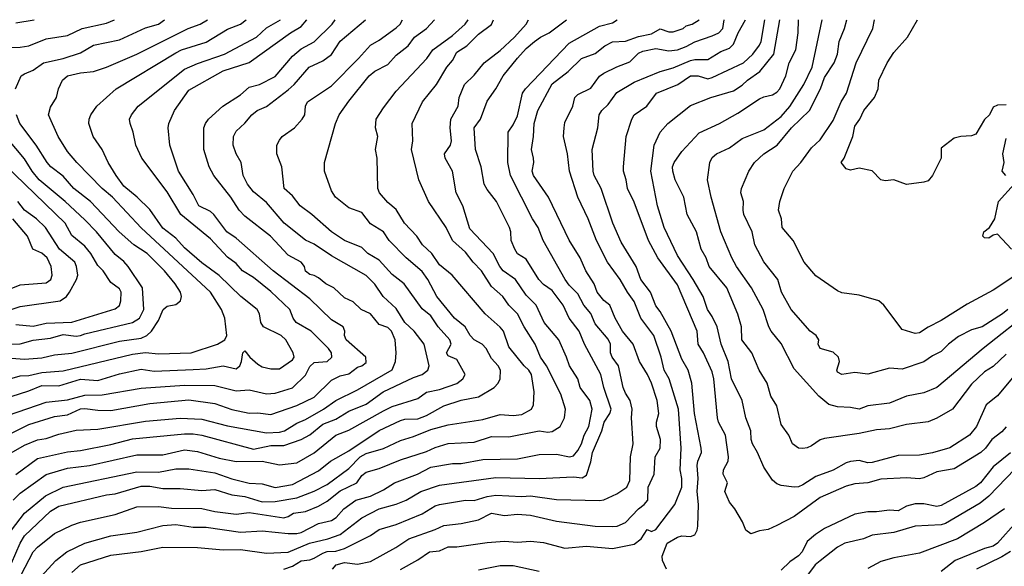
# Model space of a CAD drawing. Header units: metres. Extents: x -46681 to -43747, y -240911 to -237677.
# Tile 705 of 1056: x -46450 to -46336, y -237740 to -237677. Entities that reach past the tile are written whole.
import ezdxf

# ---------------------------------------------------------------- set-up
doc = ezdxf.new("R2010")
doc.units = ezdxf.units.M
doc.layers.add('CONTOUR_INDEX', color=1, linetype='Continuous')
doc.layers.add('CONTOUR_INTER', color=3, linetype='Continuous')

msp = doc.modelspace()

# ---------------------------------------------------------------- linework, layer by layer
at = {"layer": 'CONTOUR_INDEX'}
for points, elevation in [([(-46452.1, -237722.6), (-46446.6, -237720.72), (-46444.1, -237720.44), (-46442.1, -237719.9), (-46440.1, -237719.88), (-46435.6, -237719.11), (-46430.6, -237718.74), (-46427.1, -237718.78), (-46424.6, -237719.41), (-46423.1, -237719.27), (-46421.1, -237719.73), (-46420.1, -237719.69), (-46418.1, -237719.04), (-46416.6, -237717.6), (-46416.1, -237716.58), (-46415.6, -237716.14), (-46414.1, -237716.02), (-46413.57, -237715.52), (-46413.6, -237715.02), (-46413.93, -237714.52), (-46415.95, -237712.52), (-46417.67, -237711.52), (-46418.01, -237711.02), (-46418.42, -237710.02), (-46420.6, -237707.92), (-46422.6, -237706.32), (-46423.9, -237705.52), (-46424.6, -237704.69), (-46425.6, -237703.94), (-46427.6, -237701.85), (-46431.02, -237699.02), (-46432.6, -237696.4), (-46435.51, -237692.52), (-46436.2, -237691.02), (-46436.52, -237689.52), (-46436.89, -237688.52), (-46436.93, -237688.02), (-46436.72, -237687.52), (-46435.96, -237686.52), (-46430.6, -237682.25), (-46429.1, -237681.58), (-46425.97, -237680.52), (-46422.26, -237678.52), (-46421.1, -237677.44), (-46419.49, -237676.52)], 70), ([(-46450.58, -237735.52), (-46449.1, -237733.53), (-46446.67, -237731.52), (-46444.6, -237730.54), (-46436.1, -237728.78), (-46433.6, -237728.81), (-46431.6, -237728.41), (-46430.1, -237728.42), (-46427.1, -237728.86), (-46425.1, -237729.56), (-46423.1, -237730.07), (-46421.6, -237730.16), (-46420.1, -237730.56), (-46418.1, -237730.21), (-46415.1, -237728.66), (-46413.7, -237727.52), (-46411.6, -237726.35), (-46408.1, -237723.98), (-46405.6, -237722.82), (-46405.1, -237722.68), (-46403.6, -237722.62), (-46402.6, -237722.24), (-46400.6, -237721.14), (-46398.6, -237720.49), (-46396.6, -237720.08), (-46394.77, -237719.02), (-46394.31, -237718.52), (-46394.09, -237718.02), (-46394.07, -237717.02), (-46394.33, -237716.52), (-46395.1, -237715.68), (-46395.73, -237714.52), (-46396.16, -237714.02), (-46397.11, -237713.52), (-46397.56, -237713.02), (-46398.15, -237712.02), (-46399.39, -237711.02), (-46401.41, -237708.52), (-46402.45, -237706.52), (-46403.1, -237705.6), (-46404.96, -237704.02), (-46406.91, -237702.02), (-46407.6, -237701.02), (-46409.1, -237700.11), (-46410.1, -237698.8), (-46411.6, -237698.25), (-46413.13, -237697.02), (-46413.6, -237696.28), (-46414.41, -237694.02), (-46414.42, -237693.02), (-46413.15, -237688.52), (-46412.69, -237687.52), (-46411.6, -237685.93), (-46409.24, -237683.02), (-46408.6, -237682.46), (-46407.1, -237681.68), (-46406.1, -237680.62), (-46404.75, -237679.52), (-46404.01, -237678.52), (-46402.6, -237677.54), (-46401.68, -237676.52)], 75), ([(-46450.1, -237676.87), (-46447.97, -237676.52)], 65), ([(-46419.11, -237740.02), (-46418.1, -237739.66), (-46417.1, -237739.06), (-46416.1, -237738.94), (-46415.6, -237738.74), (-46414.6, -237738.14), (-46414.1, -237737.97), (-46413.1, -237737.92), (-46412.1, -237737.61), (-46409.1, -237736.13), (-46408.1, -237735.43), (-46406.1, -237734.83), (-46403.1, -237733.62), (-46401.6, -237732.69), (-46401.1, -237732.53), (-46398.1, -237732.02), (-46397.1, -237732.06), (-46395.6, -237731.61), (-46394.6, -237731.47), (-46391.6, -237731.63), (-46390.6, -237731.52), (-46387.6, -237731.95), (-46382.6, -237732.07), (-46382.1, -237731.99), (-46380.6, -237731.3), (-46379.45, -237730.52), (-46379.1, -237729.75), (-46379.04, -237727.02), (-46378.73, -237725.52), (-46378.91, -237722.52), (-46378.82, -237721.52), (-46379.05, -237720.52), (-46379.6, -237719.68), (-46379.86, -237719.02), (-46380.41, -237716.52), (-46381.15, -237715.52), (-46381.32, -237715.02), (-46381.35, -237714.02), (-46381.6, -237713.42), (-46383.1, -237711.65), (-46383.6, -237710.48), (-46384.42, -237709.52), (-46385.1, -237708.2), (-46386.1, -237707.19), (-46386.58, -237706.52), (-46389.13, -237702.02), (-46389.7, -237700.52), (-46390.37, -237699.52), (-46392.91, -237694.52), (-46393.2, -237693.02), (-46393.18, -237689.52), (-46392.6, -237688.66), (-46392.1, -237687.61), (-46391.51, -237685.02), (-46391.18, -237684.52), (-46386.1, -237679.25), (-46382.6, -237677.26), (-46381.1, -237676.9), (-46380.58, -237676.52)], 80), ([(-46334.15, -237717.02), (-46336.6, -237719.97), (-46337.89, -237721.02), (-46339.02, -237723.52), (-46339.83, -237724.52), (-46342.1, -237725.99), (-46344.1, -237726.58), (-46345.6, -237726.84), (-46348.1, -237726.86), (-46351.1, -237727.69), (-46351.6, -237727.73), (-46352.6, -237727.46), (-46353.6, -237727.55), (-46354.1, -237727.71), (-46355.6, -237728.58), (-46357.6, -237729.31), (-46359.1, -237730.28), (-46359.6, -237730.49), (-46360.1, -237730.53), (-46361.6, -237730.34), (-46362.1, -237730.13), (-46362.6, -237729.71), (-46363.6, -237728.23), (-46364.34, -237726.52), (-46364.92, -237725.52), (-46365.08, -237725.02), (-46365.12, -237724.02), (-46365.7, -237722.52), (-46366.11, -237720.52), (-46367.36, -237718.02), (-46367.72, -237716.02), (-46368.54, -237714.02), (-46369.02, -237712.02), (-46369.6, -237710.81), (-46370.14, -237710.02), (-46370.61, -237708.52), (-46371.77, -237706.52), (-46373.6, -237703.77), (-46375.15, -237700.52), (-46375.92, -237698.02), (-46376.69, -237694.02), (-46376.3, -237691.02), (-46375.58, -237689.52), (-46374.71, -237688.52), (-46372.1, -237686.45), (-46369.75, -237685.52), (-46367.1, -237684.72), (-46366.1, -237684.1), (-46365.49, -237683.52), (-46364.08, -237682.52), (-46362.44, -237680.52), (-46361.76, -237676.52)], 85), ([(-46335.6, -237686.36), (-46336.6, -237686.41), (-46337.1, -237686.61), (-46337.51, -237687.52), (-46338.1, -237688.07), (-46339.1, -237689.75), (-46339.6, -237689.94), (-46340.84, -237690.02), (-46341.6, -237690.2), (-46343.1, -237691.38), (-46343.11, -237692.52), (-46344.1, -237694.54), (-46344.6, -237695.12), (-46345.1, -237695.3), (-46347.1, -237695.55), (-46348.6, -237695.01), (-46349.6, -237695.15), (-46350.1, -237695.02), (-46351.1, -237694), (-46352.6, -237693.69), (-46353.6, -237693.91), (-46354.1, -237693.75), (-46354.66, -237693.02), (-46354.32, -237692.52), (-46353.33, -237690.02), (-46353.1, -237688.83), (-46352.52, -237688.02), (-46352.07, -237687.02), (-46350.82, -237685.52), (-46350.4, -237684.52), (-46350.33, -237683.52), (-46349.34, -237681.52), (-46348.6, -237680.31), (-46347, -237678.52), (-46345.85, -237676.52)], 90), ([(-46335.62, -237694.52), (-46336.05, -237694.02), (-46335.83, -237693.02), (-46335.99, -237692.02), (-46335.6, -237690.25)], 90), ([(-46450.1, -237711.73), (-46448.1, -237711.93), (-46446.6, -237711.59), (-46443.6, -237711.45), (-46438.6, -237709.94), (-46438.1, -237709.54), (-46437.95, -237709.02), (-46437.91, -237708.02), (-46438.1, -237707.62), (-46439.1, -237706.9), (-46439.99, -237705.52), (-46440.6, -237704.93), (-46441.43, -237703.52), (-46442.1, -237702.68), (-46443.6, -237701.45), (-46444.38, -237700.02), (-46452.6, -237692.12)], 65), ([(-46334.98, -237703.02), (-46336.6, -237701.29), (-46337.1, -237701.4), (-46337.6, -237701.76), (-46338.1, -237701.74), (-46338.3, -237701.52), (-46338.16, -237701.02), (-46337.52, -237700.52), (-46336.92, -237699.52), (-46336.48, -237697.52), (-46334.67, -237695.52)], 90), ([(-46334.41, -237734.52), (-46336.6, -237737.01), (-46337.1, -237737.34), (-46338.1, -237737.63), (-46341.49, -237739.02), (-46343.1, -237740.29)], 80)]:
    msp.add_lwpolyline(points, dxfattribs=dict(at, elevation=elevation))
at = {"layer": 'CONTOUR_INTER'}
for points, elevation in [([(-46452.1, -237725.04), (-46448.6, -237723.29), (-46445.6, -237722.37), (-46444.1, -237722.18), (-46442.6, -237721.5), (-46442.1, -237721.43), (-46440.6, -237721.64), (-46439.1, -237721.66), (-46434.6, -237720.86), (-46430.1, -237720.44), (-46427.1, -237720.87), (-46425.1, -237721.54), (-46423.1, -237721.97), (-46422.1, -237721.95), (-46420.6, -237722.15), (-46417.6, -237721.11), (-46415.6, -237720.12), (-46413.6, -237718.16), (-46412.6, -237717.68), (-46411.6, -237717.45), (-46410.6, -237716.68), (-46410.07, -237716.52), (-46409.6, -237716.13), (-46409.62, -237715.52), (-46411.88, -237713.52), (-46412.09, -237713.02), (-46412.05, -237712.52), (-46412.26, -237712.02), (-46413.6, -237711.18), (-46416.1, -237708.76), (-46420.35, -237705.52), (-46424.6, -237701.78), (-46425.69, -237701.02), (-46427.2, -237699.02), (-46427.6, -237698.7), (-46428.92, -237698.02), (-46429.6, -237696.71), (-46431.27, -237694.02), (-46432.3, -237691.02), (-46432.47, -237689.02), (-46432.39, -237688.52), (-46431.75, -237687.02), (-46430.1, -237684.67), (-46426.1, -237682.44), (-46423.1, -237681.48), (-46418.33, -237678.02), (-46417.1, -237677.3), (-46416.43, -237676.52)], 71), ([(-46451.6, -237718.26), (-46449.6, -237717.65), (-46448.6, -237717.64), (-46447.1, -237717.28), (-46444.6, -237717.08), (-46436.6, -237715.16), (-46435.1, -237714.98), (-46433.6, -237715.13), (-46429.8, -237715.02), (-46426.78, -237714.02), (-46425.94, -237713.52), (-46425.68, -237713.02), (-46425.91, -237711.02), (-46426.32, -237710.02), (-46427.6, -237708), (-46435.6, -237700.58), (-46438.93, -237697.02), (-46440.12, -237696.02), (-46443.02, -237693.02), (-46444.1, -237691.75), (-46445.2, -237690.02), (-46446.3, -237687.52), (-46446.1, -237686.61), (-46445.39, -237685.52), (-46445.15, -237684.52), (-46444.71, -237683.52), (-46444.12, -237683.02), (-46442.6, -237682.64), (-46441.1, -237682.52), (-46439.6, -237682.01), (-46436.09, -237680.52), (-46430.18, -237677.52), (-46428.77, -237677.02), (-46427.93, -237676.52)], 68), ([(-46451.6, -237720.38), (-46448.6, -237719.41), (-46447.1, -237718.8), (-46445.1, -237718.82), (-46442.6, -237718.04), (-46440.6, -237718.21), (-46438.1, -237717.44), (-46435.6, -237716.9), (-46434.1, -237717.12), (-46429.6, -237716.94), (-46428.1, -237716.85), (-46426.1, -237716.5), (-46424.6, -237716.86), (-46424.19, -237716.52), (-46423.99, -237716.02), (-46423.85, -237715.02), (-46423.6, -237714.79), (-46423.02, -237715.52), (-46422.1, -237716.34), (-46421.6, -237716.61), (-46420.6, -237716.86), (-46419.6, -237716.87), (-46418.1, -237715.83), (-46417.92, -237715.52), (-46418.03, -237715.02), (-46418.89, -237713.52), (-46419.42, -237713.02), (-46421.47, -237712.02), (-46421.75, -237711.52), (-46421.92, -237710.52), (-46422.18, -237710.02), (-46424.09, -237708.52), (-46426.6, -237706.09), (-46428.6, -237704.6), (-46430.6, -237702.86), (-46431.6, -237701.76), (-46433.1, -237700.59), (-46434.6, -237698.45), (-46436.05, -237697.02), (-46437.6, -237695.76), (-46438.5, -237694.52), (-46439.4, -237693.02), (-46440.11, -237691.52), (-46441.14, -237690.02), (-46441.64, -237688.52), (-46441.63, -237688.02), (-46441.4, -237687.52), (-46440.71, -237686.52), (-46438.48, -237684.52), (-46431.6, -237680.34), (-46430.93, -237680.02), (-46428.1, -237679.13), (-46425.6, -237677.63), (-46424.1, -237677.05), (-46423.47, -237676.52)], 69), ([(-46451.45, -237727.02), (-46449.1, -237725.68), (-46447.6, -237725.08), (-46446.6, -237724.92), (-46445.1, -237724.4), (-46443.1, -237723.96), (-46440.6, -237723.83), (-46435.1, -237722.89), (-46431.1, -237722.56), (-46428.6, -237722.66), (-46425.6, -237723.45), (-46421.1, -237724.25), (-46419.6, -237724.19), (-46419.02, -237724.02), (-46417.6, -237723.12), (-46416.6, -237722.7), (-46414.53, -237721.52), (-46413.1, -237720.5), (-46410.6, -237719.3), (-46406.6, -237716.96), (-46406.2, -237716.02), (-46406.11, -237715.02), (-46406.23, -237713.52), (-46406.64, -237712.52), (-46407.1, -237712.09), (-46408.1, -237711.75), (-46409.07, -237710.52), (-46410.16, -237710.02), (-46411.1, -237709.13), (-46412.1, -237708.65), (-46413.34, -237707.52), (-46414.24, -237707.02), (-46415.1, -237706.35), (-46415.6, -237706.07), (-46416.1, -237705.96), (-46416.6, -237705.57), (-46416.73, -237705.02), (-46417.09, -237704.52), (-46418.6, -237703.72), (-46420.64, -237701.52), (-46423.6, -237699.22), (-46424.26, -237698.52), (-46425.23, -237697.02), (-46427.18, -237694.52), (-46427.74, -237693.52), (-46428.37, -237691.52), (-46428.36, -237689.02), (-46428.18, -237688.52), (-46427.8, -237688.02), (-46426.15, -237686.52), (-46424.1, -237685.21), (-46423.1, -237684.31), (-46421.9, -237684.02), (-46420.1, -237683.08), (-46418.1, -237680.74), (-46417.1, -237679.9), (-46415.6, -237679.07), (-46413.52, -237677.02), (-46413.17, -237676.52)], 72), ([(-46451.1, -237679.75), (-46449.6, -237679.71), (-46448.6, -237679.53), (-46446.6, -237678.74), (-46444.1, -237678.35), (-46442.41, -237677.52), (-46439.6, -237676.91), (-46438.69, -237676.52)], 66), ([(-46450.6, -237739.31), (-46449.6, -237737.01), (-46449.1, -237736.17), (-46446.1, -237733.32), (-46445.1, -237732.71), (-46439.6, -237731.41), (-46438.6, -237731.32), (-46435.6, -237730.41), (-46434.6, -237730.4), (-46433.1, -237730.68), (-46431.1, -237730.7), (-46428.6, -237730.93), (-46427.1, -237730.81), (-46425.1, -237731.43), (-46423.6, -237731.63), (-46421.6, -237732.21), (-46420.1, -237732.19), (-46417.6, -237731.78), (-46415.6, -237731.01), (-46414.1, -237730.21), (-46411.6, -237728.36), (-46410.28, -237727.02), (-46409.6, -237726.66), (-46407.6, -237726.08), (-46405.6, -237725.14), (-46404.1, -237724.68), (-46402.1, -237723.87), (-46400.1, -237723.32), (-46396.1, -237722.71), (-46394.1, -237722.15), (-46392.6, -237722.27), (-46391.6, -237722.12), (-46390.49, -237721.52), (-46390.23, -237721.02), (-46390.17, -237719.52), (-46390.49, -237717.52), (-46390.77, -237717.02), (-46391.32, -237716.52), (-46393.1, -237714.33), (-46393.71, -237712.52), (-46394.1, -237712.04), (-46395.82, -237710.52), (-46399.66, -237706.02), (-46401.1, -237704.86), (-46402.01, -237703.52), (-46403.09, -237702.52), (-46403.71, -237701.52), (-46405.17, -237700.02), (-46406.1, -237698.46), (-46407.1, -237697.65), (-46408.06, -237696.52), (-46408.24, -237696.02), (-46408.32, -237692.52), (-46408.51, -237691.52), (-46408.25, -237690.02), (-46408.5, -237689.02), (-46408.42, -237688.02), (-46407.6, -237686.72), (-46406.1, -237684.78), (-46402.58, -237681.02), (-46401.87, -237680.02), (-46399.6, -237678.34), (-46398.16, -237677.02), (-46397.79, -237676.52)], 76), ([(-46450.43, -237742.52), (-46448.1, -237738.01), (-46447.6, -237737.45), (-46445.6, -237735.9), (-46443.6, -237734.93), (-46442.6, -237734.57), (-46438.6, -237733.69), (-46436.1, -237732.82), (-46433.6, -237732.76), (-46432.1, -237732.95), (-46428.6, -237732.98), (-46427.1, -237733.33), (-46424.6, -237733.65), (-46423.1, -237733.47), (-46419.1, -237734.09), (-46418.6, -237733.93), (-46418, -237733.52), (-46416.6, -237733.36), (-46415.1, -237732.74), (-46414.1, -237732.14), (-46412.6, -237730.95), (-46410.67, -237730.02), (-46410.1, -237729.2), (-46409.6, -237728.81), (-46408.1, -237728.39), (-46405.6, -237727.38), (-46402.6, -237726.41), (-46401.6, -237725.94), (-46400.1, -237725.49), (-46397.1, -237725.34), (-46395.1, -237724.67), (-46393.1, -237724.72), (-46389.6, -237724.02), (-46388.6, -237724.19), (-46388.1, -237724.11), (-46387.15, -237723.52), (-46386.64, -237722.52), (-46386.53, -237721.52), (-46387.1, -237719.79), (-46388.73, -237716.52), (-46389.43, -237715.52), (-46390.06, -237714.02), (-46391.32, -237712.02), (-46392.08, -237710.52), (-46393.11, -237709.52), (-46393.78, -237708.52), (-46395.1, -237707.36), (-46396.24, -237705.52), (-46397.23, -237704.52), (-46398.1, -237703.39), (-46399.62, -237702.02), (-46400.34, -237700.52), (-46402.38, -237697.52), (-46403.48, -237695.02), (-46404.35, -237691.52), (-46404.2, -237690.52), (-46404.27, -237688.52), (-46403.06, -237686.02), (-46401.45, -237684.02), (-46400.25, -237682.02), (-46399.6, -237681.25), (-46399.1, -237680.29), (-46397.96, -237679.52), (-46396.6, -237678.18), (-46395.1, -237677.09), (-46394.87, -237676.52)], 77), ([(-46450.4, -237732.02), (-46449.6, -237731.24), (-46446.6, -237729.08), (-46444.1, -237728.35), (-46441.58, -237728.02), (-46436.1, -237726.81), (-46433.1, -237726.79), (-46430.6, -237726.21), (-46429.1, -237726.41), (-46426.6, -237727.17), (-46424.6, -237727.55), (-46421.6, -237727.54), (-46419.6, -237727.96), (-46417.6, -237727.71), (-46415.6, -237726.55), (-46413.1, -237724.53), (-46411.6, -237723.93), (-46407.6, -237721.71), (-46406.6, -237721.23), (-46403.6, -237720.27), (-46402.6, -237719.56), (-46401.1, -237719.26), (-46399.1, -237718.56), (-46398.41, -237718.02), (-46398.14, -237717.52), (-46399.1, -237715.8), (-46400.1, -237715.34), (-46400.28, -237715.02), (-46399.76, -237714.02), (-46399.92, -237713.52), (-46401.25, -237712.02), (-46402.1, -237710.75), (-46403.1, -237709.94), (-46405.2, -237707.02), (-46406.6, -237705.97), (-46408.1, -237704.31), (-46409.39, -237703.52), (-46410.1, -237702.85), (-46412.1, -237702.05), (-46413.6, -237701.02), (-46415.87, -237699.02), (-46417.23, -237698.02), (-46418.1, -237696.86), (-46419.06, -237696.02), (-46419.33, -237693.52), (-46419.9, -237692.02), (-46419.9, -237691.02), (-46419.6, -237690.45), (-46419.3, -237690.02), (-46417.86, -237689.02), (-46416.99, -237688.02), (-46416.67, -237687.52), (-46416.59, -237686.52), (-46416.37, -237686.02), (-46413.6, -237684.18), (-46410.46, -237681.02), (-46409.1, -237679.47), (-46408.1, -237678.9), (-46406.1, -237677.45), (-46405.65, -237677.02), (-46405.38, -237676.52)], 74), ([(-46450.13, -237684.52), (-46449.48, -237683.02), (-46449.1, -237682.77), (-46448.1, -237682.36), (-46446.9, -237681.52), (-46444.6, -237681.02), (-46442.6, -237680.34), (-46441.1, -237679.46), (-46438.1, -237678.85), (-46435.1, -237677.44), (-46433.6, -237677.05), (-46432.89, -237676.52)], 67), ([(-46450.1, -237729.06), (-46447.6, -237727.23), (-46444.1, -237726.45), (-46442.6, -237726.28), (-46439.1, -237725.59), (-46436.6, -237724.96), (-46430.6, -237724.38), (-46429.6, -237724.37), (-46428.6, -237724.53), (-46422.6, -237726.15), (-46420.6, -237725.7), (-46419.1, -237725.73), (-46417.1, -237725.04), (-46416.1, -237724.48), (-46414.6, -237723.24), (-46413.1, -237722.67), (-46411.6, -237721.76), (-46409.6, -237720.96), (-46407.62, -237719.52), (-46404.1, -237717.85), (-46403.1, -237717.5), (-46402.44, -237717.02), (-46402.32, -237716.52), (-46402.9, -237714.02), (-46404.04, -237712.52), (-46405.1, -237711.52), (-46406.1, -237709.89), (-46407.63, -237708.52), (-46408.6, -237707.07), (-46409.6, -237706.07), (-46413.6, -237703.82), (-46415.6, -237702.44), (-46416.6, -237701.98), (-46419.06, -237700.02), (-46421.1, -237697.66), (-46422.6, -237696.39), (-46423.32, -237695.52), (-46423.81, -237694.52), (-46424.04, -237693.02), (-46424.62, -237692.02), (-46424.95, -237691.02), (-46424.91, -237690.02), (-46424.6, -237689.38), (-46423.6, -237688.48), (-46422.82, -237687.52), (-46422.18, -237687.02), (-46421.1, -237686.55), (-46418.6, -237684.62), (-46417.92, -237684.02), (-46416.19, -237682.02), (-46414.6, -237681.26), (-46413.6, -237680.55), (-46412.6, -237679), (-46409.66, -237676.52)], 73), ([(-46448.1, -237741.85), (-46445.45, -237739.02), (-46444.18, -237738.02), (-46442.1, -237736.99), (-46439.1, -237736.14), (-46436.1, -237735.72), (-46433.1, -237734.98), (-46431.6, -237734.84), (-46429.6, -237735.16), (-46428.1, -237735.14), (-46424.1, -237735.72), (-46421.6, -237735.57), (-46418.6, -237735.89), (-46417.6, -237735.87), (-46417.1, -237735.76), (-46415.1, -237734.74), (-46413.6, -237734.37), (-46413.05, -237734.02), (-46412.16, -237733.02), (-46410.8, -237732.02), (-46409.1, -237731.56), (-46407.6, -237730.85), (-46406.32, -237730.02), (-46403.67, -237729.02), (-46402.1, -237728.22), (-46399.6, -237727.81), (-46398.6, -237727.79), (-46396.1, -237727.34), (-46392.1, -237727.25), (-46389.6, -237726.76), (-46387.6, -237726.71), (-46386.09, -237727.02), (-46385.6, -237726.91), (-46385.1, -237726.3), (-46384.68, -237725.52), (-46384.38, -237724.52), (-46383.86, -237723.52), (-46383.46, -237721.52), (-46383.72, -237720.52), (-46384.86, -237719.02), (-46385.1, -237718.01), (-46386.09, -237716.52), (-46386.41, -237715.52), (-46387.32, -237713.52), (-46389, -237711.52), (-46389.92, -237709.52), (-46391.1, -237708.35), (-46392.31, -237706.52), (-46393.73, -237705.52), (-46394.13, -237705.02), (-46394.9, -237703.52), (-46397.6, -237700.68), (-46398.4, -237698.02), (-46399.17, -237696.52), (-46399.6, -237694.02), (-46400.46, -237692.52), (-46400.52, -237692.02), (-46399.85, -237691.02), (-46399.74, -237690.52), (-46399.86, -237689.02), (-46399.79, -237688.02), (-46398.96, -237686.52), (-46398.83, -237685.52), (-46398.2, -237684.02), (-46397.1, -237682.92), (-46395.93, -237681.52), (-46394.1, -237680.07), (-46392.42, -237678.52), (-46391.1, -237677.02), (-46390.82, -237676.52)], 78), ([(-46443.6, -237740.39), (-46442.6, -237739.5), (-46439.1, -237738.38), (-46435.6, -237737.98), (-46433.1, -237737.46), (-46429.1, -237737.52), (-46426.1, -237737.77), (-46424.1, -237737.74), (-46421.1, -237738.16), (-46418.6, -237738.04), (-46416.15, -237737.02), (-46414.01, -237736.52), (-46412.6, -237736.02), (-46410.1, -237734.08), (-46408.1, -237733.02), (-46406.1, -237732.51), (-46404.98, -237732.02), (-46403.28, -237731.02), (-46401.1, -237730.32), (-46394.6, -237729.42), (-46389.6, -237729.54), (-46385.6, -237729.34), (-46384.6, -237729.44), (-46384.1, -237729.13), (-46383.6, -237727.62), (-46383.41, -237726.52), (-46382.33, -237724.02), (-46382.09, -237723.02), (-46381.43, -237722.02), (-46381.26, -237721.52), (-46382.11, -237719.02), (-46382.47, -237717.52), (-46384.36, -237714.02), (-46384.97, -237712.52), (-46386.12, -237711.02), (-46386.82, -237709.52), (-46388.1, -237707.81), (-46389.1, -237707.11), (-46389.62, -237706.52), (-46391.1, -237704.19), (-46392.1, -237703.59), (-46392.41, -237703.02), (-46392.81, -237702.02), (-46392.87, -237701.02), (-46393.03, -237700.52), (-46394.51, -237697.52), (-46395.6, -237696.15), (-46395.93, -237695.52), (-46396.3, -237693.52), (-46396.93, -237691.52), (-46397.11, -237689.02), (-46396.38, -237688.02), (-46395.6, -237685.92), (-46394.6, -237684.49), (-46393.76, -237683.02), (-46392.1, -237680.96), (-46391.1, -237679.84), (-46390.12, -237679.02), (-46389.44, -237678.52), (-46388.44, -237678.02), (-46386.44, -237676.52)], 79), ([(-46413.49, -237740.02), (-46413.07, -237739.52), (-46412.1, -237739.22), (-46410.6, -237739.42), (-46409.1, -237739.12), (-46406.17, -237737.52), (-46404.67, -237736.52), (-46401.6, -237735.44), (-46400.6, -237734.96), (-46398.6, -237734.74), (-46396.6, -237734.29), (-46395.1, -237733.53), (-46393.6, -237733.81), (-46392.1, -237733.66), (-46390.6, -237733.78), (-46387.6, -237734.47), (-46383.1, -237735.02), (-46381.1, -237735.06), (-46380.57, -237735.02), (-46379.6, -237734.62), (-46378.1, -237733.04), (-46377.43, -237732.52), (-46377.02, -237732.02), (-46376.99, -237730.52), (-46376.3, -237729.02), (-46376.17, -237727.02), (-46375.59, -237726.02), (-46375.57, -237725.02), (-46376.01, -237723.52), (-46376.02, -237723.02), (-46375.75, -237722.02), (-46375.95, -237720.52), (-46376.61, -237718.52), (-46377.07, -237717.52), (-46378, -237716.02), (-46378.71, -237714.02), (-46379.95, -237712.52), (-46380.81, -237711.02), (-46381.43, -237709.52), (-46382.1, -237708.97), (-46382.89, -237708.02), (-46383.24, -237707.02), (-46384.18, -237705.52), (-46384.84, -237704.02), (-46386.1, -237702.01), (-46388.5, -237697.02), (-46390.23, -237694.52), (-46390.38, -237694.02), (-46390.19, -237693.02), (-46390.23, -237692.52), (-46390.48, -237691.52), (-46390.25, -237690.02), (-46390.18, -237688.52), (-46389.75, -237687.02), (-46388.1, -237683.92), (-46386.22, -237682.52), (-46384.68, -237681.02), (-46383.1, -237680.42), (-46382.01, -237679.52), (-46381.1, -237679.08), (-46379.6, -237679), (-46378.1, -237678.45), (-46376.6, -237678.16), (-46375.6, -237677.57), (-46374.6, -237677.94), (-46374.1, -237677.91), (-46372.92, -237677.52), (-46372.6, -237677.24), (-46371.91, -237677.02), (-46371.07, -237676.52)], 81), ([(-46405.6, -237740.06), (-46403.6, -237738.93), (-46402.27, -237738.02), (-46401.1, -237737.88), (-46400.1, -237737.41), (-46399.1, -237737.41), (-46395.6, -237736.92), (-46393.6, -237736.77), (-46392.1, -237736.89), (-46390.6, -237736.78), (-46389.1, -237736.94), (-46386.6, -237737.58), (-46384.1, -237737.34), (-46381.1, -237737.61), (-46378.6, -237737.1), (-46377.78, -237736.52), (-46377.1, -237735.43), (-46376.6, -237735.66), (-46376.1, -237735.41), (-46373.91, -237732.52), (-46373.1, -237730.52), (-46373.1, -237729.52), (-46373.3, -237728.52), (-46373.15, -237726.02), (-46373.48, -237721.52), (-46374.54, -237718.02), (-46375.15, -237717.02), (-46375.5, -237715.52), (-46376.32, -237713.02), (-46377.84, -237711.02), (-46378.6, -237709.07), (-46379.39, -237708.02), (-46380.21, -237706.52), (-46381.68, -237704.52), (-46382.94, -237702.02), (-46383.92, -237699.52), (-46385.1, -237697.02), (-46386.07, -237694.02), (-46386.3, -237692.02), (-46386.77, -237690.02), (-46386.7, -237689.02), (-46386.6, -237688.39), (-46385.71, -237686.52), (-46385.46, -237685.52), (-46385.1, -237685.17), (-46383.6, -237684.44), (-46382.6, -237683.06), (-46382.1, -237682.71), (-46380.6, -237681.96), (-46379.1, -237681.38), (-46378.1, -237680.38), (-46377.6, -237680.14), (-46376.1, -237679.84), (-46374.6, -237680.12), (-46373.6, -237680), (-46372.6, -237679.63), (-46371.6, -237679.06), (-46369.6, -237678.38), (-46368.83, -237678.02), (-46368.35, -237677.52), (-46368.19, -237676.52)], 82), ([(-46374.86, -237740.02), (-46375.31, -237739.02), (-46375.37, -237738.52), (-46374.78, -237737.02), (-46373.6, -237736.32), (-46373.1, -237736.17), (-46372.1, -237736.23), (-46371.6, -237736.05), (-46371.32, -237735.52), (-46371.24, -237735.02), (-46371.15, -237732.52), (-46371.32, -237731.02), (-46371.22, -237729.52), (-46371.31, -237728.02), (-46371.24, -237727.52), (-46370.83, -237726.52), (-46370.85, -237726.02), (-46371.64, -237722.02), (-46371.93, -237718.52), (-46372.37, -237717.02), (-46373.1, -237715.75), (-46374.33, -237712.52), (-46375.6, -237710.25), (-46376.1, -237709.59), (-46376.73, -237708.02), (-46377.82, -237706.52), (-46378.39, -237705.02), (-46380.1, -237702.22), (-46381.08, -237700.02), (-46382.4, -237696.02), (-46383.21, -237694.52), (-46383.35, -237694.02), (-46383.47, -237691.52), (-46382.79, -237689.02), (-46382.65, -237687.52), (-46382.35, -237687.02), (-46381.6, -237686.3), (-46380.6, -237684.94), (-46378.6, -237683.72), (-46375.6, -237682.49), (-46374.1, -237682.09), (-46372.1, -237681.23), (-46371.6, -237681.12), (-46370.1, -237681.12), (-46368.6, -237680.19), (-46367.6, -237679.79), (-46367.1, -237679.36), (-46366.56, -237678.02), (-46365.72, -237676.52)], 83), ([(-46335.6, -237723.57), (-46336.1, -237724.15), (-46337.25, -237725.02), (-46337.98, -237726.02), (-46338.52, -237726.52), (-46341.6, -237728.43), (-46343.6, -237728.78), (-46345.1, -237729.45), (-46345.6, -237729.56), (-46347.1, -237729.45), (-46350.1, -237729.62), (-46351.6, -237730.02), (-46353.1, -237730.13), (-46354.1, -237730.43), (-46357.1, -237731.74), (-46360.1, -237733.92), (-46362.1, -237734.95), (-46363.1, -237735.41), (-46364.1, -237735.57), (-46365.1, -237735.94), (-46365.71, -237735.52), (-46366.07, -237734.52), (-46366.98, -237733.02), (-46367.6, -237732.27), (-46368.11, -237731.02), (-46367.8, -237730.02), (-46368.32, -237729.02), (-46368.28, -237728.52), (-46367.75, -237727.52), (-46367.7, -237727.02), (-46368.03, -237724.52), (-46368.85, -237723.02), (-46368.97, -237722.52), (-46369.39, -237718.02), (-46369.6, -237717.22), (-46370.57, -237715.02), (-46371.19, -237714.02), (-46371.33, -237712.52), (-46373.6, -237707.15), (-46375.88, -237704.02), (-46376.95, -237702.02), (-46378.6, -237697.62), (-46379.39, -237696.02), (-46379.52, -237695.02), (-46379.83, -237694.02), (-46379.83, -237693.52), (-46379.51, -237690.02), (-46378.89, -237688.02), (-46378.61, -237687.52), (-46377.14, -237686.52), (-46376.01, -237685.02), (-46373.55, -237684.02), (-46372.1, -237683.02), (-46371.22, -237683.02), (-46370.1, -237683.34), (-46369.6, -237683.21), (-46365.98, -237681.52), (-46364.87, -237680.52), (-46364.1, -237679.46), (-46363.91, -237679.02), (-46363.49, -237676.52)], 84), ([(-46335.6, -237715.18), (-46337.1, -237716.59), (-46338.1, -237717.21), (-46339.6, -237718.63), (-46341.8, -237721.52), (-46343.6, -237722.56), (-46344.6, -237722.97), (-46347.1, -237723.3), (-46349.1, -237723.79), (-46350.6, -237723.92), (-46352.6, -237724.33), (-46356.6, -237724.9), (-46357.1, -237725.05), (-46358.1, -237725.77), (-46358.6, -237726), (-46359.1, -237726.06), (-46359.6, -237726.01), (-46360.29, -237725.52), (-46360.71, -237724.52), (-46361.6, -237723.3), (-46362.1, -237721.14), (-46362.8, -237720.02), (-46363.23, -237718.52), (-46364.14, -237717.02), (-46365.01, -237715.02), (-46366.14, -237713.52), (-46366.2, -237712.02), (-46366.6, -237710.54), (-46367.89, -237707.52), (-46369.92, -237705.02), (-46370.27, -237704.02), (-46370.84, -237703.02), (-46371.41, -237701.02), (-46372.46, -237699.02), (-46372.88, -237697.02), (-46373.85, -237695.02), (-46374.15, -237694.02), (-46374.16, -237693.52), (-46373.96, -237693.02), (-46373.1, -237691.76), (-46371.1, -237689.6), (-46368.75, -237688.52), (-46366.6, -237687.32), (-46364.1, -237685.67), (-46363.6, -237685.43), (-46362.6, -237685.21), (-46362.1, -237684.9), (-46361.78, -237684.52), (-46361.06, -237683.02), (-46360.67, -237681.52), (-46359.93, -237680.02), (-46359.63, -237678.02), (-46359.59, -237676.52)], 86), ([(-46332.6, -237710.05), (-46338.26, -237714.52), (-46343.6, -237719.01), (-46345.1, -237719.63), (-46347.1, -237720.01), (-46349.1, -237720.81), (-46351.6, -237721.13), (-46352.6, -237721.53), (-46353.6, -237721.33), (-46355.1, -237721.26), (-46356.1, -237720.97), (-46357.24, -237720.02), (-46360.1, -237716.86), (-46361.6, -237713.94), (-46362.77, -237712.52), (-46363.03, -237712.02), (-46363.69, -237710.02), (-46365.04, -237707.52), (-46366.77, -237705.02), (-46367.31, -237704.02), (-46368.58, -237701.02), (-46369.71, -237697.02), (-46370.14, -237695.02), (-46369.87, -237693.02), (-46369.6, -237692.43), (-46369.1, -237692.01), (-46367.6, -237691.32), (-46366.1, -237690.23), (-46363.6, -237689.23), (-46361.6, -237687.72), (-46360.6, -237686.53), (-46358.97, -237684.02), (-46358.02, -237682.02), (-46356.85, -237676.52)], 87), ([(-46335.39, -237710.02), (-46336.02, -237710.52), (-46338.37, -237712.02), (-46339.6, -237712.35), (-46341.1, -237713.11), (-46342.26, -237714.02), (-46343.1, -237714.86), (-46344.1, -237715.34), (-46345.1, -237716.07), (-46347.6, -237716.9), (-46349.1, -237716.8), (-46351.6, -237717.48), (-46353.1, -237717.27), (-46354.6, -237717.52), (-46355.1, -237717.23), (-46355.19, -237717.02), (-46354.85, -237716.02), (-46354.99, -237715.52), (-46355.6, -237714.95), (-46357.1, -237714.52), (-46357.32, -237714.02), (-46357.27, -237713.52), (-46357.55, -237713.02), (-46358.24, -237712.52), (-46360.44, -237710.02), (-46361.56, -237708.02), (-46361.99, -237706.52), (-46363.6, -237704.49), (-46364.64, -237702.52), (-46364.96, -237701.02), (-46365.92, -237699.02), (-46366.02, -237698.52), (-46365.98, -237697.52), (-46366.26, -237696.52), (-46366.18, -237696.02), (-46365.33, -237694.02), (-46364.7, -237693.02), (-46363.61, -237692.02), (-46362.08, -237691.02), (-46360.42, -237689.02), (-46358.32, -237687.02), (-46357.06, -237684.52), (-46356.6, -237683.18), (-46355.48, -237681.52), (-46355.11, -237680.52), (-46354.9, -237679.02), (-46354.27, -237677.52), (-46354, -237676.52)], 88), ([(-46334.6, -237706.13), (-46337.1, -237707.78), (-46340.1, -237709.37), (-46343.1, -237711.27), (-46344.6, -237712.03), (-46345.6, -237712.69), (-46346.1, -237712.77), (-46347.6, -237712.32), (-46349.74, -237709.52), (-46350.32, -237709.02), (-46352.6, -237708.34), (-46354.6, -237708.06), (-46355.1, -237707.83), (-46357.6, -237706.11), (-46358.93, -237704.52), (-46360.22, -237702.02), (-46361.5, -237700.52), (-46361.56, -237699.52), (-46361.93, -237698.52), (-46361.76, -237697.52), (-46361.28, -237696.02), (-46360.25, -237694.02), (-46359.32, -237693.02), (-46358.1, -237691.32), (-46357.1, -237690.39), (-46355.6, -237688.18), (-46354.66, -237686.02), (-46354.04, -237685.02), (-46352.95, -237681.52), (-46351.01, -237677.52), (-46350.83, -237676.52)], 89), ([(-46451.1, -237715.59), (-46449.1, -237715.73), (-46447.1, -237715.58), (-46445.6, -237715.23), (-46443.6, -237715.06), (-46438.1, -237713.66), (-46435.6, -237713.31), (-46434.93, -237713.02), (-46434.39, -237712.52), (-46433.6, -237711.29), (-46433.04, -237710.02), (-46432.6, -237709.61), (-46431.6, -237709.42), (-46431.07, -237709.02), (-46430.93, -237708.52), (-46431.06, -237708.02), (-46431.65, -237707.02), (-46432.91, -237705.52), (-46434.92, -237703.52), (-46436.44, -237702.52), (-46438.13, -237701.02), (-46441.45, -237697.52), (-46443.38, -237696.02), (-46444.6, -237694.6), (-46446.03, -237693.52), (-46446.47, -237693.02), (-46447.73, -237691.02), (-46449.64, -237688.52), (-46450, -237687.52)], 67), ([(-46450.6, -237714.01), (-46449.6, -237713.97), (-46448.1, -237713.55), (-46446.1, -237713.3), (-46444.6, -237712.9), (-46443.1, -237713.09), (-46442.6, -237713.02), (-46442.1, -237712.81), (-46436.6, -237711.51), (-46435.8, -237711.02), (-46435.28, -237710.02), (-46435.45, -237707.52), (-46437.12, -237705.02), (-46437.6, -237704.46), (-46438.6, -237703.64), (-46440.78, -237701.02), (-46442.1, -237699.65), (-46444.37, -237697.52), (-46447.38, -237695.02), (-46448.19, -237694.02), (-46449.1, -237692.58), (-46451.1, -237690.2)], 66), ([(-46451.1, -237710.17), (-46449.6, -237709.64), (-46444.97, -237709.02), (-46444.23, -237708.52), (-46443.88, -237708.02), (-46443.06, -237706.52), (-46442.92, -237706.02), (-46443.06, -237705.02), (-46443.28, -237704.52), (-46445.03, -237703.02), (-46446.67, -237700.52), (-46447.69, -237699.52), (-46449.09, -237698.52), (-46449.84, -237697.52)], 64), ([(-46452.1, -237708.14), (-46449.6, -237707.15), (-46446.6, -237706.91), (-46446.05, -237706.52), (-46445.88, -237706.02), (-46445.99, -237705.02), (-46446.48, -237704.02), (-46447.1, -237703.48), (-46448.13, -237703.02), (-46448.75, -237701.52), (-46450.45, -237699.52)], 63), ([(-46335.1, -237726.58), (-46337.1, -237728.2), (-46338.57, -237730.02), (-46339.1, -237730.47), (-46343.1, -237732.64), (-46343.6, -237732.76), (-46345.1, -237732.47), (-46346.1, -237732.44), (-46347.1, -237732.74), (-46348.1, -237733.27), (-46349.1, -237733.2), (-46350.6, -237733.39), (-46351.6, -237733.37), (-46353.1, -237733.65), (-46356.6, -237735.3), (-46357.65, -237736.02), (-46358.6, -237736.83), (-46359.17, -237738.02), (-46359.6, -237738.48), (-46360.6, -237739.15), (-46361.6, -237740.11)], 83), ([(-46334.6, -237728.46), (-46337.6, -237731.56), (-46338.6, -237732.37), (-46342.6, -237734.74), (-46343.1, -237734.88), (-46346.1, -237735.04), (-46348.6, -237735.79), (-46351.1, -237736.08), (-46352.1, -237736.49), (-46354.23, -237737.02), (-46355.1, -237737.48), (-46357.1, -237739.05), (-46357.67, -237739.52), (-46358.78, -237741.02)], 82), ([(-46335.8, -237733.02), (-46338.1, -237734.6), (-46341.23, -237736.52), (-46345.6, -237738.16), (-46348.6, -237738.7), (-46350.1, -237739.14), (-46351.6, -237739.93)], 81), ([(-46335.1, -237737.95), (-46336.1, -237738.6), (-46339.02, -237740.02)], 79), ([(-46396.6, -237740.08), (-46394.1, -237739.57), (-46392.6, -237739.6), (-46389.6, -237740.23)], 83)]:
    msp.add_lwpolyline(points, dxfattribs=dict(at, elevation=elevation))

doc.saveas('drawing.dxf')
